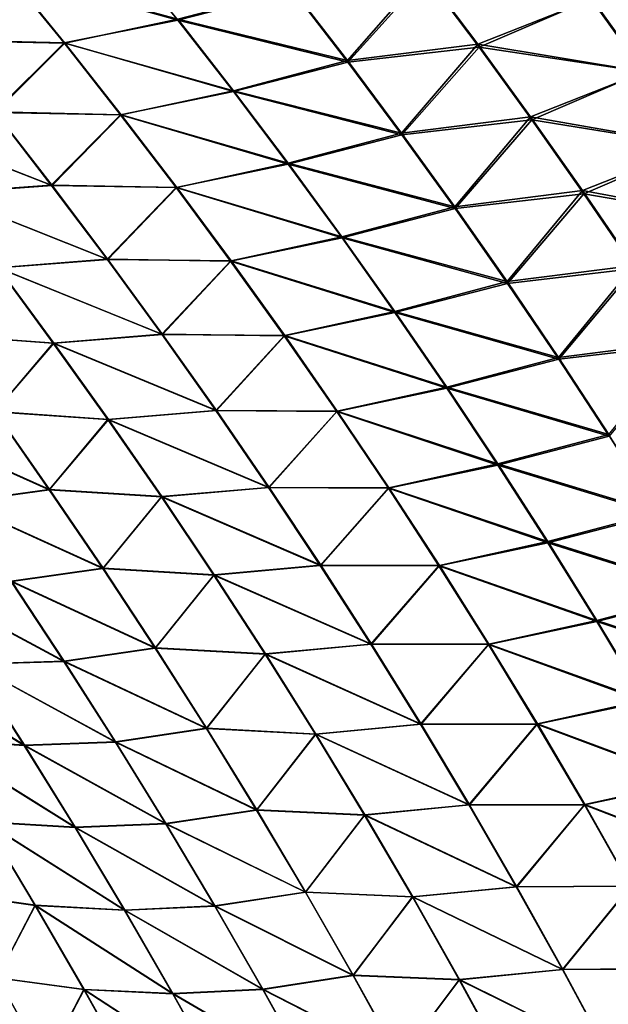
# Model space of a CAD drawing. Header units: metres. Extents: x -22 to 72, y -237 to 23.
# Tile 308 of 363: x 21.83 to 23.6, y 9.35 to 12.32. Entities that reach past the tile are written whole.
import ezdxf

# ---------------------------------------------------------------- set-up
doc = ezdxf.new("R2010")
doc.units = ezdxf.units.M
doc.layers.add('solid_509588_MEDIA_SW0001', color=7, linetype='CONTINUOUS')

msp = doc.modelspace()

# ---------------------------------------------------------------- linework, layer by layer
at = {"layer": 'solid_509588_MEDIA_SW0001'}
for points in [[(22.132601, 12.52626, 66.899101), (22.302839, 12.313814, 66.760681), (21.788214, 12.457834, 66.629303)], [(22.6497, 12.402646, 67.013603), (22.302839, 12.313814, 66.760681), (22.132601, 12.52626, 66.899101)], [(23.933212, 12.481082, 67.477684), (24.087782, 12.259683, 67.319481), (23.54833, 12.378124, 67.298492)], [(23.936104, 12.481281, 101.522263), (23.550991, 12.378254, 101.701576), (23.70867, 12.158303, 101.854309)], [(21.788214, 12.457834, 66.629303), (21.960674, 12.244856, 66.496651), (21.576754, 12.254269, 66.256203)], [(21.579355, 12.252709, 102.745514), (21.96282, 12.244162, 102.50441), (21.790468, 12.456736, 102.372017)], [(22.302839, 12.313814, 66.760681), (21.960674, 12.244856, 66.496651), (21.788214, 12.457834, 66.629303)], [(21.790468, 12.456736, 102.372017), (21.96282, 12.244162, 102.50441), (22.302588, 12.316408, 102.238144)], [(22.648291, 12.407023, 101.983818), (22.813925, 12.191664, 102.126831), (23.044786, 12.456381, 101.783287)], [(23.049166, 12.447623, 67.210884), (22.815245, 12.186958, 66.870445), (22.6497, 12.402646, 67.013603)], [(22.813925, 12.191664, 102.126831), (23.206665, 12.240953, 101.931076), (23.044786, 12.456381, 101.783287)], [(23.049166, 12.447623, 67.210884), (23.210815, 12.231907, 67.063042), (22.815245, 12.186958, 66.870445)], [(23.044786, 12.456381, 101.783287), (23.206665, 12.240953, 101.931076), (23.550991, 12.378254, 101.701576)], [(23.54833, 12.378124, 67.298492), (23.210815, 12.231907, 67.063042), (23.049166, 12.447623, 67.210884)], [(22.302588, 12.316408, 102.238144), (22.813925, 12.191664, 102.126831), (22.648291, 12.407023, 101.983818)], [(22.6497, 12.402646, 67.013603), (22.815245, 12.186958, 66.870445), (22.302839, 12.313814, 66.760681)], [(23.206665, 12.240953, 101.931076), (23.70867, 12.158303, 101.854309), (23.550991, 12.378254, 101.701576)], [(23.54833, 12.378124, 67.298492), (23.706028, 12.157868, 67.145546), (23.210815, 12.231907, 67.063042)], [(24.087782, 12.259683, 67.319481), (23.706028, 12.157868, 67.145546), (23.54833, 12.378124, 67.298492)], [(22.302839, 12.313814, 66.760681), (22.47051, 12.098145, 66.62339), (21.960674, 12.244856, 66.496651)], [(21.96282, 12.244162, 102.50441), (22.47028, 12.101072, 102.375259), (22.302588, 12.316408, 102.238144)], [(22.302588, 12.316408, 102.238144), (22.47028, 12.101072, 102.375259), (22.813925, 12.191664, 102.126831)], [(22.815245, 12.186958, 66.870445), (22.47051, 12.098145, 66.62339), (22.302839, 12.313814, 66.760681)], [(21.960674, 12.244856, 66.496651), (21.750561, 12.036833, 66.129074), (21.576754, 12.254269, 66.256203)], [(21.579355, 12.252709, 102.745514), (21.753025, 12.035642, 102.872414), (21.96282, 12.244162, 102.50441)], [(21.960674, 12.244856, 66.496651), (22.130507, 12.028775, 66.365051), (21.750561, 12.036833, 66.129074)], [(21.753025, 12.035642, 102.872414), (22.132559, 12.028432, 102.635788), (21.96282, 12.244162, 102.50441)], [(22.47051, 12.098145, 66.62339), (22.130507, 12.028775, 66.365051), (21.960674, 12.244856, 66.496651)], [(21.96282, 12.244162, 102.50441), (22.132559, 12.028432, 102.635788), (22.47028, 12.101072, 102.375259)], [(22.813925, 12.191664, 102.126831), (22.976971, 11.972931, 102.268555), (23.206665, 12.240953, 101.931076)], [(23.210815, 12.231907, 67.063042), (22.978205, 11.967953, 66.728607), (22.815245, 12.186958, 66.870445)], [(22.976971, 11.972931, 102.268555), (23.366018, 12.022085, 102.077484), (23.206665, 12.240953, 101.931076)], [(23.210815, 12.231907, 67.063042), (23.369955, 12.012807, 66.916634), (22.978205, 11.967953, 66.728607)], [(23.206665, 12.240953, 101.931076), (23.366018, 12.022085, 102.077484), (23.70867, 12.158303, 101.854309)], [(23.706028, 12.157868, 67.145546), (23.369955, 12.012807, 66.916634), (23.210815, 12.231907, 67.063042)], [(22.47028, 12.101072, 102.375259), (22.976971, 11.972931, 102.268555), (22.813925, 12.191664, 102.126831)], [(22.815245, 12.186958, 66.870445), (22.978205, 11.967953, 66.728607), (22.47051, 12.098145, 66.62339)], [(23.366018, 12.022085, 102.077484), (23.863792, 11.934823, 102.005447), (23.70867, 12.158303, 101.854309)], [(23.706028, 12.157868, 67.145546), (23.861191, 11.934127, 66.99424), (23.369955, 12.012807, 66.916634)], [(22.47051, 12.098145, 66.62339), (22.635532, 11.879281, 66.487343), (22.130507, 12.028775, 66.365051)], [(22.132559, 12.028432, 102.635788), (22.635324, 11.882487, 102.511162), (22.47028, 12.101072, 102.375259)], [(22.47028, 12.101072, 102.375259), (22.635324, 11.882487, 102.511162), (22.976971, 11.972931, 102.268555)], [(22.978205, 11.967953, 66.728607), (22.635532, 11.879281, 66.487343), (22.47051, 12.098145, 66.62339)], [(21.750561, 12.036833, 66.129074), (21.921585, 11.8164, 66.003006), (21.416481, 12.013475, 65.851173)], [(21.418238, 12.012916, 103.150108), (21.923927, 11.815528, 102.998268), (21.753025, 12.035642, 102.872414)], [(22.130507, 12.028775, 66.365051), (21.921585, 11.8164, 66.003006), (21.750561, 12.036833, 66.129074)], [(21.753025, 12.035642, 102.872414), (21.923927, 11.815528, 102.998268), (22.132559, 12.028432, 102.635788)], [(22.130507, 12.028775, 66.365051), (22.297628, 11.809619, 66.234612), (21.921585, 11.8164, 66.003006)], [(21.923927, 11.815528, 102.998268), (22.299597, 11.809579, 102.766029), (22.132559, 12.028432, 102.635788)], [(22.635532, 11.879281, 66.487343), (22.297628, 11.809619, 66.234612), (22.130507, 12.028775, 66.365051)], [(22.132559, 12.028432, 102.635788), (22.299597, 11.809579, 102.766029), (22.635324, 11.882487, 102.511162)], [(21.921585, 11.8164, 66.003006), (21.589918, 11.791769, 65.730293), (21.416481, 12.013475, 65.851173)], [(21.418238, 12.012916, 103.150108), (21.591566, 11.791521, 103.27079), (21.923927, 11.815528, 102.998268)], [(22.976971, 11.972931, 102.268555), (23.137337, 11.750866, 102.408875), (23.366018, 12.022085, 102.077484)], [(23.369955, 12.012807, 66.916634), (23.138494, 11.745664, 66.588219), (22.978205, 11.967953, 66.728607)], [(23.137337, 11.750866, 102.408875), (23.52276, 11.799815, 102.222382), (23.366018, 12.022085, 102.077484)], [(23.369955, 12.012807, 66.916634), (23.526499, 11.790357, 66.771774), (23.138494, 11.745664, 66.588219)], [(23.366018, 12.022085, 102.077484), (23.52276, 11.799815, 102.222382), (23.863792, 11.934823, 102.005447)], [(23.861191, 11.934127, 66.99424), (23.526499, 11.790357, 66.771774), (23.369955, 12.012807, 66.916634)], [(22.635324, 11.882487, 102.511162), (23.137337, 11.750866, 102.408875), (22.976971, 11.972931, 102.268555)], [(22.978205, 11.967953, 66.728607), (23.138494, 11.745664, 66.588219), (22.635532, 11.879281, 66.487343)], [(23.52276, 11.799815, 102.222382), (24.016273, 11.70785, 102.154861), (23.863792, 11.934823, 102.005447)], [(23.861191, 11.934127, 66.99424), (24.013741, 11.706935, 66.844688), (23.526499, 11.790357, 66.771774)], [(22.635532, 11.879281, 66.487343), (22.797821, 11.657252, 66.352661), (22.297628, 11.809619, 66.234612)], [(22.299597, 11.809579, 102.766029), (22.79763, 11.660693, 102.645737), (22.635324, 11.882487, 102.511162)], [(22.635324, 11.882487, 102.511162), (22.79763, 11.660693, 102.645737), (23.137337, 11.750866, 102.408875)], [(23.138494, 11.745664, 66.588219), (22.797821, 11.657252, 66.352661), (22.635532, 11.879281, 66.487343)], [(21.921585, 11.8164, 66.003006), (22.089737, 11.593, 65.87812), (21.589918, 11.791769, 65.730293)], [(21.591566, 11.791521, 103.27079), (22.091967, 11.592406, 103.122963), (21.923927, 11.815528, 102.998268)], [(22.297628, 11.809619, 66.234612), (22.089737, 11.593, 65.87812), (21.921585, 11.8164, 66.003006)], [(21.923927, 11.815528, 102.998268), (22.091967, 11.592406, 103.122963), (22.299597, 11.809579, 102.766029)], [(22.089737, 11.593, 65.87812), (21.76042, 11.567214, 65.610512), (21.589918, 11.791769, 65.730293)], [(21.591566, 11.791521, 103.27079), (21.761969, 11.567235, 103.390404), (22.091967, 11.592406, 103.122963)], [(22.297628, 11.809619, 66.234612), (22.461954, 11.58742, 66.105446), (22.089737, 11.593, 65.87812)], [(22.091967, 11.592406, 103.122963), (22.463837, 11.587641, 102.89502), (22.299597, 11.809579, 102.766029)], [(22.797821, 11.657252, 66.352661), (22.461954, 11.58742, 66.105446), (22.297628, 11.809619, 66.234612)], [(22.299597, 11.809579, 102.766029), (22.463837, 11.587641, 102.89502), (22.79763, 11.660693, 102.645737)], [(23.137337, 11.750866, 102.408875), (23.29493, 11.525504, 102.547661), (23.52276, 11.799815, 102.222382)], [(23.526499, 11.790357, 66.771774), (23.296032, 11.520122, 66.449387), (23.138494, 11.745664, 66.588219)], [(23.29493, 11.525504, 102.547661), (23.676802, 11.574179, 102.365646), (23.52276, 11.799815, 102.222382)], [(23.526499, 11.790357, 66.771774), (23.680368, 11.564587, 66.628571), (23.296032, 11.520122, 66.449387)], [(23.52276, 11.799815, 102.222382), (23.676802, 11.574179, 102.365646), (24.016273, 11.70785, 102.154861)], [(24.013741, 11.706935, 66.844688), (23.680368, 11.564587, 66.628571), (23.526499, 11.790357, 66.771774)], [(22.79763, 11.660693, 102.645737), (23.29493, 11.525504, 102.547661), (23.137337, 11.750866, 102.408875)], [(23.138494, 11.745664, 66.588219), (23.296032, 11.520122, 66.449387), (22.797821, 11.657252, 66.352661)], [(22.797821, 11.657252, 66.352661), (22.957294, 11.432088, 66.219437), (22.461954, 11.58742, 66.105446)], [(22.463837, 11.587641, 102.89502), (22.957106, 11.435722, 102.778877), (22.79763, 11.660693, 102.645737)], [(22.79763, 11.660693, 102.645737), (22.957106, 11.435722, 102.778877), (23.29493, 11.525504, 102.547661)], [(23.296032, 11.520122, 66.449387), (22.957294, 11.432088, 66.219437), (22.797821, 11.657252, 66.352661)], [(22.089737, 11.593, 65.87812), (22.254934, 11.366659, 65.754509), (21.76042, 11.567214, 65.610512)], [(21.761969, 11.567235, 103.390404), (22.257046, 11.366306, 103.246399), (22.091967, 11.592406, 103.122963)], [(22.461954, 11.58742, 66.105446), (22.254934, 11.366659, 65.754509), (22.089737, 11.593, 65.87812)], [(22.091967, 11.592406, 103.122963), (22.257046, 11.366306, 103.246399), (22.463837, 11.587641, 102.89502)], [(22.461954, 11.58742, 66.105446), (22.6234, 11.362201, 65.977654), (22.254934, 11.366659, 65.754509)], [(22.257046, 11.366306, 103.246399), (22.625189, 11.362646, 103.022667), (22.463837, 11.587641, 102.89502)], [(22.957294, 11.432088, 66.219437), (22.6234, 11.362201, 65.977654), (22.461954, 11.58742, 66.105446)], [(22.463837, 11.587641, 102.89502), (22.625189, 11.362646, 103.022667), (22.957106, 11.435722, 102.778877)], [(21.76042, 11.567214, 65.610512), (21.927902, 11.339833, 65.49192), (21.583445, 11.364861, 65.234589)], [(21.584492, 11.365358, 103.766228), (21.929352, 11.340087, 103.508827), (21.761969, 11.567235, 103.390404)], [(22.254934, 11.366659, 65.754509), (21.927902, 11.339833, 65.49192), (21.76042, 11.567214, 65.610512)], [(21.761969, 11.567235, 103.390404), (21.929352, 11.340087, 103.508827), (22.257046, 11.366306, 103.246399)], [(23.29493, 11.525504, 102.547661), (23.449682, 11.296858, 102.68483), (23.676802, 11.574179, 102.365646)], [(23.680368, 11.564587, 66.628571), (23.450747, 11.291341, 66.31221), (23.296032, 11.520122, 66.449387)], [(23.449682, 11.296858, 102.68483), (23.828075, 11.345186, 102.507195), (23.676802, 11.574179, 102.365646)], [(23.680368, 11.564587, 66.628571), (23.831495, 11.335512, 66.487122), (23.450747, 11.291341, 66.31221)], [(22.957106, 11.435722, 102.778877), (23.449682, 11.296858, 102.68483), (23.29493, 11.525504, 102.547661)], [(23.296032, 11.520122, 66.449387), (23.450747, 11.291341, 66.31221), (22.957294, 11.432088, 66.219437)], [(22.957294, 11.432088, 66.219437), (23.113882, 11.2038, 66.087769), (22.6234, 11.362201, 65.977654)], [(22.625189, 11.362646, 103.022667), (23.113686, 11.207583, 102.910492), (22.957106, 11.435722, 102.778877)], [(22.957106, 11.435722, 102.778877), (23.113686, 11.207583, 102.910492), (23.449682, 11.296858, 102.68483)], [(23.450747, 11.291341, 66.31221), (23.113882, 11.2038, 66.087769), (22.957294, 11.432088, 66.219437)], [(21.927902, 11.339833, 65.49192), (21.751162, 11.132852, 65.12149), (21.583445, 11.364861, 65.234589)], [(21.584492, 11.365358, 103.766228), (21.752123, 11.133542, 103.879181), (21.929352, 11.340087, 103.508827)], [(21.927902, 11.339833, 65.49192), (22.092299, 11.109636, 65.374626), (21.751162, 11.132852, 65.12149)], [(21.752123, 11.133542, 103.879181), (22.093651, 11.110082, 103.625984), (21.929352, 11.340087, 103.508827)], [(22.254934, 11.366659, 65.754509), (22.417107, 11.137389, 65.632271), (21.927902, 11.339833, 65.49192)], [(22.417107, 11.137389, 65.632271), (22.092299, 11.109636, 65.374626), (21.927902, 11.339833, 65.49192)], [(21.929352, 11.340087, 103.508827), (22.419098, 11.137236, 103.368484), (22.257046, 11.366306, 103.246399)], [(21.929352, 11.340087, 103.508827), (22.093651, 11.110082, 103.625984), (22.419098, 11.137236, 103.368484)], [(22.6234, 11.362201, 65.977654), (22.417107, 11.137389, 65.632271), (22.254934, 11.366659, 65.754509)], [(22.257046, 11.366306, 103.246399), (22.419098, 11.137236, 103.368484), (22.625189, 11.362646, 103.022667)], [(22.6234, 11.362201, 65.977654), (22.781904, 11.133974, 65.851326), (22.417107, 11.137389, 65.632271)], [(22.419098, 11.137236, 103.368484), (22.78359, 11.1346, 103.148865), (22.625189, 11.362646, 103.022667)], [(23.113882, 11.2038, 66.087769), (22.781904, 11.133974, 65.851326), (22.6234, 11.362201, 65.977654)], [(22.625189, 11.362646, 103.022667), (22.78359, 11.1346, 103.148865), (23.113686, 11.207583, 102.910492)], [(23.449682, 11.296858, 102.68483), (23.601526, 11.064933, 102.820274), (23.828075, 11.345186, 102.507195)], [(23.831495, 11.335512, 66.487122), (23.602568, 11.059335, 66.176781), (23.450747, 11.291341, 66.31221)], [(23.113686, 11.207583, 102.910492), (23.601526, 11.064933, 102.820274), (23.449682, 11.296858, 102.68483)], [(23.450747, 11.291341, 66.31221), (23.602568, 11.059335, 66.176781), (23.113882, 11.2038, 66.087769)], [(23.113882, 11.2038, 66.087769), (23.267523, 10.972401, 65.957756), (22.781904, 11.133974, 65.851326)], [(22.78359, 11.1346, 103.148865), (23.267305, 10.976279, 103.040474), (23.113686, 11.207583, 102.910492)], [(23.113686, 11.207583, 102.910492), (23.267305, 10.976279, 103.040474), (23.601526, 11.064933, 102.820274)], [(23.602568, 11.059335, 66.176781), (23.267523, 10.972401, 65.957756), (23.113882, 11.2038, 66.087769)], [(21.751162, 11.132852, 65.12149), (21.915661, 10.898126, 65.009689), (21.473783, 11.095459, 64.81987)], [(21.474394, 11.096368, 104.180893), (21.91654, 10.898963, 103.990852), (21.752123, 11.133542, 103.879181)], [(22.092299, 11.109636, 65.374626), (21.915661, 10.898126, 65.009689), (21.751162, 11.132852, 65.12149)], [(21.752123, 11.133542, 103.879181), (21.91654, 10.898963, 103.990852), (22.093651, 11.110082, 103.625984)], [(22.417107, 11.137389, 65.632271), (22.576195, 10.905197, 65.511505), (22.092299, 11.109636, 65.374626)], [(22.093651, 11.110082, 103.625984), (22.578064, 10.905193, 103.489128), (22.419098, 11.137236, 103.368484)], [(22.781904, 11.133974, 65.851326), (22.576195, 10.905197, 65.511505), (22.417107, 11.137389, 65.632271)], [(22.419098, 11.137236, 103.368484), (22.578064, 10.905193, 103.489128), (22.78359, 11.1346, 103.148865)], [(22.781904, 11.133974, 65.851326), (22.937401, 10.902749, 65.726563), (22.576195, 10.905197, 65.511505)], [(22.578064, 10.905193, 103.489128), (22.938982, 10.903504, 103.273529), (22.78359, 11.1346, 103.148865)], [(23.267523, 10.972401, 65.957756), (22.937401, 10.902749, 65.726563), (22.781904, 11.133974, 65.851326)], [(22.78359, 11.1346, 103.148865), (22.938982, 10.903504, 103.273529), (23.267305, 10.976279, 103.040474)], [(22.092299, 11.109636, 65.374626), (22.253551, 10.876631, 65.258705), (21.915661, 10.898126, 65.009689)], [(21.91654, 10.898963, 103.990852), (22.254807, 10.877218, 103.741776), (22.093651, 11.110082, 103.625984)], [(22.576195, 10.905197, 65.511505), (22.253551, 10.876631, 65.258705), (22.092299, 11.109636, 65.374626)], [(22.093651, 11.110082, 103.625984), (22.254807, 10.877218, 103.741776), (22.578064, 10.905193, 103.489128)], [(21.915661, 10.898126, 65.009689), (21.639111, 10.859639, 64.713402), (21.473783, 11.095459, 64.81987)], [(21.474394, 11.096368, 104.180893), (21.639656, 10.86068, 104.287224), (21.91654, 10.898963, 103.990852)], [(23.267305, 10.976279, 103.040474), (23.750399, 10.829737, 102.953918), (23.601526, 11.064933, 102.820274)], [(23.602568, 11.059335, 66.176781), (23.751429, 10.824117, 66.043198), (23.267523, 10.972401, 65.957756)], [(23.267523, 10.972401, 65.957756), (23.418144, 10.737901, 65.829491), (22.937401, 10.902749, 65.726563)], [(22.938982, 10.903504, 103.273529), (23.4179, 10.741817, 103.168747), (23.267305, 10.976279, 103.040474)], [(23.267305, 10.976279, 103.040474), (23.4179, 10.741817, 103.168747), (23.750399, 10.829737, 102.953918)], [(23.751429, 10.824117, 66.043198), (23.418144, 10.737901, 65.829491), (23.267523, 10.972401, 65.957756)], [(21.915661, 10.898126, 65.009689), (22.076878, 10.660689, 64.899277), (21.639111, 10.859639, 64.713402)], [(21.639656, 10.86068, 104.287224), (22.077682, 10.661616, 104.101166), (21.91654, 10.898963, 103.990852)], [(22.253551, 10.876631, 65.258705), (22.076878, 10.660689, 64.899277), (21.915661, 10.898126, 65.009689)], [(21.91654, 10.898963, 103.990852), (22.077682, 10.661616, 104.101166), (22.254807, 10.877218, 103.741776)], [(22.576195, 10.905197, 65.511505), (22.732132, 10.670094, 65.392296), (22.253551, 10.876631, 65.258705)], [(22.254807, 10.877218, 103.741776), (22.733883, 10.670184, 103.608231), (22.578064, 10.905193, 103.489128)], [(22.937401, 10.902749, 65.726563), (22.732132, 10.670094, 65.392296), (22.576195, 10.905197, 65.511505)], [(22.578064, 10.905193, 103.489128), (22.733883, 10.670184, 103.608231), (22.938982, 10.903504, 103.273529)], [(22.937401, 10.902749, 65.726563), (23.089825, 10.668537, 65.603447), (22.732132, 10.670094, 65.392296)], [(22.733883, 10.670184, 103.608231), (23.091297, 10.669366, 103.396568), (22.938982, 10.903504, 103.273529)], [(23.418144, 10.737901, 65.829491), (23.089825, 10.668537, 65.603447), (22.937401, 10.902749, 65.726563)], [(22.938982, 10.903504, 103.273529), (23.091297, 10.669366, 103.396568), (23.4179, 10.741817, 103.168747)], [(22.253551, 10.876631, 65.258705), (22.411594, 10.640822, 65.144257), (22.076878, 10.660689, 64.899277)], [(22.077682, 10.661616, 104.101166), (22.412758, 10.641497, 103.856125), (22.254807, 10.877218, 103.741776)], [(22.732132, 10.670094, 65.392296), (22.411594, 10.640822, 65.144257), (22.253551, 10.876631, 65.258705)], [(22.254807, 10.877218, 103.741776), (22.412758, 10.641497, 103.856125), (22.733883, 10.670184, 103.608231)], [(22.076878, 10.660689, 64.899277), (21.801119, 10.621248, 64.608253), (21.639111, 10.859639, 64.713402)], [(21.639656, 10.86068, 104.287224), (21.801609, 10.622366, 104.392265), (22.077682, 10.661616, 104.101166)], [(23.4179, 10.741817, 103.168747), (23.896221, 10.591297, 103.08564), (23.750399, 10.829737, 102.953918)], [(23.751429, 10.824117, 66.043198), (23.897257, 10.585718, 65.91156), (23.418144, 10.737901, 65.829491)], [(23.418144, 10.737901, 65.829491), (23.565678, 10.500335, 65.703072), (23.089825, 10.668537, 65.603447)], [(23.091297, 10.669366, 103.396568), (23.565397, 10.504229, 103.295197), (23.4179, 10.741817, 103.168747)], [(23.4179, 10.741817, 103.168747), (23.565397, 10.504229, 103.295197), (23.896221, 10.591297, 103.08564)], [(23.897257, 10.585718, 65.91156), (23.565678, 10.500335, 65.703072), (23.418144, 10.737901, 65.829491)], [(22.076878, 10.660689, 64.899277), (22.234747, 10.420563, 64.790337), (21.801119, 10.621248, 64.608253)], [(21.801609, 10.622366, 104.392265), (22.235487, 10.421523, 104.210014), (22.077682, 10.661616, 104.101166)], [(22.411594, 10.640822, 65.144257), (22.234747, 10.420563, 64.790337), (22.076878, 10.660689, 64.899277)], [(22.077682, 10.661616, 104.101166), (22.235487, 10.421523, 104.210014), (22.412758, 10.641497, 103.856125)], [(22.732132, 10.670094, 65.392296), (22.88485, 10.432104, 65.27475), (22.411594, 10.640822, 65.144257)], [(22.412758, 10.641497, 103.856125), (22.886482, 10.432233, 103.725708), (22.733883, 10.670184, 103.608231)], [(23.089825, 10.668537, 65.603447), (22.88485, 10.432104, 65.27475), (22.732132, 10.670094, 65.392296)], [(22.733883, 10.670184, 103.608231), (22.886482, 10.432233, 103.725708), (23.091297, 10.669366, 103.396568)], [(23.089825, 10.668537, 65.603447), (23.239105, 10.431372, 65.482094), (22.88485, 10.432104, 65.27475)], [(22.886482, 10.432233, 103.725708), (23.240467, 10.432218, 103.517883), (23.091297, 10.669366, 103.396568)], [(23.565678, 10.500335, 65.703072), (23.239105, 10.431372, 65.482094), (23.089825, 10.668537, 65.603447)], [(23.091297, 10.669366, 103.396568), (23.240467, 10.432218, 103.517883), (23.565397, 10.504229, 103.295197)], [(22.411594, 10.640822, 65.144257), (22.56636, 10.402239, 65.03138), (22.234747, 10.420563, 64.790337)], [(22.235487, 10.421523, 104.210014), (22.567438, 10.402942, 103.968925), (22.412758, 10.641497, 103.856125)], [(22.88485, 10.432104, 65.27475), (22.56636, 10.402239, 65.03138), (22.411594, 10.640822, 65.144257)], [(22.412758, 10.641497, 103.856125), (22.567438, 10.402942, 103.968925), (22.886482, 10.432233, 103.725708)], [(21.801119, 10.621248, 64.608253), (21.959743, 10.380309, 64.504501), (21.524141, 10.614103, 64.314636)], [(21.959743, 10.380309, 64.504501), (21.684031, 10.371688, 64.215599), (21.524141, 10.614103, 64.314636)], [(21.524719, 10.61483, 104.686226), (21.960188, 10.381448, 104.495926), (21.801609, 10.622366, 104.392265)], [(21.524719, 10.61483, 104.686226), (21.684565, 10.372437, 104.785149), (21.960188, 10.381448, 104.495926)], [(22.234747, 10.420563, 64.790337), (21.959743, 10.380309, 64.504501), (21.801119, 10.621248, 64.608253)], [(21.801609, 10.622366, 104.392265), (21.960188, 10.381448, 104.495926), (22.235487, 10.421523, 104.210014)], [(23.565397, 10.504229, 103.295197), (24.038918, 10.34966, 103.21534), (23.896221, 10.591297, 103.08564)], [(23.897257, 10.585718, 65.91156), (24.039968, 10.344181, 65.781975), (23.565678, 10.500335, 65.703072)], [(23.565678, 10.500335, 65.703072), (23.710043, 10.259743, 65.578613), (23.239105, 10.431372, 65.482094)], [(23.240467, 10.432218, 103.517883), (23.709717, 10.263556, 103.419724), (23.565397, 10.504229, 103.295197)], [(23.565397, 10.504229, 103.295197), (23.709717, 10.263556, 103.419724), (24.038918, 10.34966, 103.21534)], [(24.039968, 10.344181, 65.781975), (23.710043, 10.259743, 65.578613), (23.565678, 10.500335, 65.703072)], [(22.234747, 10.420563, 64.790337), (22.389194, 10.177781, 64.682983), (21.959743, 10.380309, 64.504501)], [(21.960188, 10.381448, 104.495926), (22.389874, 10.17872, 104.317299), (22.235487, 10.421523, 104.210014)], [(22.56636, 10.402239, 65.03138), (22.389194, 10.177781, 64.682983), (22.234747, 10.420563, 64.790337)], [(22.235487, 10.421523, 104.210014), (22.389874, 10.17872, 104.317299), (22.567438, 10.402942, 103.968925)], [(22.88485, 10.432104, 65.27475), (23.034273, 10.191269, 65.158966), (22.56636, 10.402239, 65.03138)], [(22.567438, 10.402942, 103.968925), (23.035786, 10.191381, 103.841446), (22.886482, 10.432233, 103.725708)], [(23.239105, 10.431372, 65.482094), (23.034273, 10.191269, 65.158966), (22.88485, 10.432104, 65.27475)], [(22.886482, 10.432233, 103.725708), (23.035786, 10.191381, 103.841446), (23.240467, 10.432218, 103.517883)], [(23.239105, 10.431372, 65.482094), (23.385164, 10.191292, 65.362595), (23.034273, 10.191269, 65.158966)], [(23.035786, 10.191381, 103.841446), (23.38641, 10.192099, 103.637367), (23.240467, 10.432218, 103.517883)], [(23.710043, 10.259743, 65.578613), (23.385164, 10.191292, 65.362595), (23.239105, 10.431372, 65.482094)], [(23.240467, 10.432218, 103.517883), (23.38641, 10.192099, 103.637367), (23.709717, 10.263556, 103.419724)], [(21.840424, 10.126884, 64.117989), (21.56813, 10.14502, 63.828655), (21.410093, 10.391828, 63.922012)], [(21.684031, 10.371688, 64.215599), (21.840424, 10.126884, 64.117989), (21.410093, 10.391828, 63.922012)], [(21.410509, 10.39253, 105.078934), (21.840921, 10.127601, 104.88266), (21.684565, 10.372437, 104.785149)], [(21.410509, 10.39253, 105.078934), (21.568523, 10.145691, 105.172173), (21.840921, 10.127601, 104.88266)], [(22.56636, 10.402239, 65.03138), (22.717775, 10.160916, 64.920181), (22.389194, 10.177781, 64.682983)], [(22.389874, 10.17872, 104.317299), (22.718769, 10.161593, 104.080078), (22.567438, 10.402942, 103.968925)], [(23.034273, 10.191269, 65.158966), (22.717775, 10.160916, 64.920181), (22.56636, 10.402239, 65.03138)], [(22.567438, 10.402942, 103.968925), (22.718769, 10.161593, 104.080078), (23.035786, 10.191381, 103.841446)], [(21.959743, 10.380309, 64.504501), (22.11491, 10.136855, 64.40226), (21.684031, 10.371688, 64.215599)], [(22.11491, 10.136855, 64.40226), (21.840424, 10.126884, 64.117989), (21.684031, 10.371688, 64.215599)], [(21.684565, 10.372437, 104.785149), (22.115316, 10.137959, 104.598091), (21.960188, 10.381448, 104.495926)], [(21.684565, 10.372437, 104.785149), (21.840921, 10.127601, 104.88266), (22.115316, 10.137959, 104.598091)], [(22.389194, 10.177781, 64.682983), (22.11491, 10.136855, 64.40226), (21.959743, 10.380309, 64.504501)], [(21.960188, 10.381448, 104.495926), (22.115316, 10.137959, 104.598091), (22.389874, 10.17872, 104.317299)], [(23.710043, 10.259743, 65.578613), (23.851162, 10.016166, 65.456207), (23.385164, 10.191292, 65.362595)], [(23.38641, 10.192099, 103.637367), (23.85078, 10.019842, 103.542213), (23.709717, 10.263556, 103.419724)], [(23.034273, 10.191269, 65.158966), (23.180323, 9.947627, 65.045044), (22.717775, 10.160916, 64.920181)], [(22.718769, 10.161593, 104.080078), (23.181711, 9.947667, 103.955338), (23.035786, 10.191381, 103.841446)], [(23.385164, 10.191292, 65.362595), (23.180323, 9.947627, 65.045044), (23.034273, 10.191269, 65.158966)], [(23.035786, 10.191381, 103.841446), (23.181711, 9.947667, 103.955338), (23.38641, 10.192099, 103.637367)], [(23.385164, 10.191292, 65.362595), (23.527925, 9.948338, 65.245049), (23.180323, 9.947627, 65.045044)], [(23.181711, 9.947667, 103.955338), (23.529049, 9.949053, 103.754921), (23.38641, 10.192099, 103.637367)], [(23.851162, 10.016166, 65.456207), (23.527925, 9.948338, 65.245049), (23.385164, 10.191292, 65.362595)], [(23.38641, 10.192099, 103.637367), (23.529049, 9.949053, 103.754921), (23.85078, 10.019842, 103.542213)], [(22.389194, 10.177781, 64.682983), (22.540146, 9.932381, 64.577316), (22.11491, 10.136855, 64.40226)], [(22.115316, 10.137959, 104.598091), (22.540766, 9.933241, 104.42292), (22.389874, 10.17872, 104.317299)], [(22.717775, 10.160916, 64.920181), (22.540146, 9.932381, 64.577316), (22.389194, 10.177781, 64.682983)], [(22.389874, 10.17872, 104.317299), (22.540766, 9.933241, 104.42292), (22.718769, 10.161593, 104.080078)], [(22.717775, 10.160916, 64.920181), (22.865765, 9.916892, 64.810753), (22.540146, 9.932381, 64.577316)], [(22.540766, 9.933241, 104.42292), (22.866673, 9.917489, 104.189476), (22.718769, 10.161593, 104.080078)], [(23.180323, 9.947627, 65.045044), (22.865765, 9.916892, 64.810753), (22.717775, 10.160916, 64.920181)], [(22.718769, 10.161593, 104.080078), (22.866673, 9.917489, 104.189476), (23.181711, 9.947667, 103.955338)], [(21.993244, 9.879722, 64.021896), (21.722553, 9.895969, 63.73674), (21.56813, 10.14502, 63.828655)], [(21.840424, 10.126884, 64.117989), (21.993244, 9.879722, 64.021896), (21.56813, 10.14502, 63.828655)], [(21.568523, 10.145691, 105.172173), (21.993713, 9.880354, 104.978676), (21.840921, 10.127601, 104.88266)], [(21.568523, 10.145691, 105.172173), (21.722929, 9.896556, 105.263985), (21.993713, 9.880354, 104.978676)], [(22.11491, 10.136855, 64.40226), (22.266548, 9.890919, 64.301613), (21.840424, 10.126884, 64.117989)], [(22.266548, 9.890919, 64.301613), (21.993244, 9.879722, 64.021896), (21.840424, 10.126884, 64.117989)], [(21.840921, 10.127601, 104.88266), (22.266918, 9.891935, 104.698685), (22.115316, 10.137959, 104.598091)], [(21.840921, 10.127601, 104.88266), (21.993713, 9.880354, 104.978676), (22.266918, 9.891935, 104.698685)], [(22.540146, 9.932381, 64.577316), (22.266548, 9.890919, 64.301613), (22.11491, 10.136855, 64.40226)], [(22.115316, 10.137959, 104.598091), (22.266918, 9.891935, 104.698685), (22.540766, 9.933241, 104.42292)], [(23.851162, 10.016166, 65.456207), (23.988958, 9.769644, 65.33596), (23.527925, 9.948338, 65.245049)], [(23.529049, 9.949053, 103.754921), (23.988512, 9.77314, 103.662567), (23.85078, 10.019842, 103.542213)], [(23.180323, 9.947627, 65.045044), (23.322926, 9.701214, 64.933083), (22.865765, 9.916892, 64.810753)], [(22.866673, 9.917489, 104.189476), (23.324188, 9.701139, 104.067291), (23.181711, 9.947667, 103.955338)], [(23.527925, 9.948338, 65.245049), (23.322926, 9.701214, 64.933083), (23.180323, 9.947627, 65.045044)], [(23.181711, 9.947667, 103.955338), (23.324188, 9.701139, 104.067291), (23.529049, 9.949053, 103.754921)], [(23.527925, 9.948338, 65.245049), (23.667318, 9.702545, 65.129562), (23.322926, 9.701214, 64.933083)], [(23.324188, 9.701139, 104.067291), (23.668312, 9.703129, 103.87043), (23.529049, 9.949053, 103.754921)], [(23.988958, 9.769644, 65.33596), (23.667318, 9.702545, 65.129562), (23.527925, 9.948338, 65.245049)], [(23.529049, 9.949053, 103.754921), (23.668312, 9.703129, 103.87043), (23.988512, 9.77314, 103.662567)], [(22.540146, 9.932381, 64.577316), (22.687529, 9.684393, 64.473427), (22.266548, 9.890919, 64.301613)], [(22.266918, 9.891935, 104.698685), (22.688089, 9.68513, 104.526787), (22.540766, 9.933241, 104.42292)], [(22.865765, 9.916892, 64.810753), (22.687529, 9.684393, 64.473427), (22.540146, 9.932381, 64.577316)], [(22.540766, 9.933241, 104.42292), (22.688089, 9.68513, 104.526787), (22.866673, 9.917489, 104.189476)], [(22.865765, 9.916892, 64.810753), (23.010254, 9.6702, 64.703186), (22.687529, 9.684393, 64.473427)], [(22.688089, 9.68513, 104.526787), (23.011074, 9.670673, 104.297028), (22.866673, 9.917489, 104.189476)], [(23.322926, 9.701214, 64.933083), (23.010254, 9.6702, 64.703186), (22.865765, 9.916892, 64.810753)], [(22.866673, 9.917489, 104.189476), (23.011074, 9.670673, 104.297028), (23.324188, 9.701139, 104.067291)], [(21.722553, 9.895969, 63.73674), (21.873297, 9.644696, 63.646351), (21.610041, 9.682148, 63.358078)], [(21.610357, 9.682534, 105.642708), (21.873659, 9.645159, 105.354279), (21.722929, 9.896556, 105.263985)], [(22.142433, 9.630224, 63.92741), (21.873297, 9.644696, 63.646351), (21.722553, 9.895969, 63.73674)], [(21.993244, 9.879722, 64.021896), (22.142433, 9.630224, 63.92741), (21.722553, 9.895969, 63.73674)], [(21.722929, 9.896556, 105.263985), (22.142872, 9.630732, 105.07309), (21.993713, 9.880354, 104.978676)], [(21.722929, 9.896556, 105.263985), (21.873659, 9.645159, 105.354279), (22.142872, 9.630732, 105.07309)], [(22.266548, 9.890919, 64.301613), (22.414587, 9.642528, 64.202652), (21.993244, 9.879722, 64.021896)], [(21.993713, 9.880354, 104.978676), (22.414923, 9.643413, 104.797592), (22.266918, 9.891935, 104.698685)], [(22.687529, 9.684393, 64.473427), (22.414587, 9.642528, 64.202652), (22.266548, 9.890919, 64.301613)], [(22.266918, 9.891935, 104.698685), (22.414923, 9.643413, 104.797592), (22.688089, 9.68513, 104.526787)], [(22.414587, 9.642528, 64.202652), (22.142433, 9.630224, 63.92741), (21.993244, 9.879722, 64.021896)], [(21.993713, 9.880354, 104.978676), (22.142872, 9.630732, 105.07309), (22.414923, 9.643413, 104.797592)], [(21.873297, 9.644696, 63.646351), (21.758852, 9.426381, 63.273033), (21.610041, 9.682148, 63.358078)], [(21.610357, 9.682534, 105.642708), (21.759167, 9.426628, 105.727638), (21.873659, 9.645159, 105.354279)], [(22.687529, 9.684393, 64.473427), (22.831284, 9.433844, 64.371407), (22.414587, 9.642528, 64.202652)], [(22.414923, 9.643413, 104.797592), (22.831779, 9.434433, 104.628784), (22.688089, 9.68513, 104.526787)], [(23.010254, 9.6702, 64.703186), (22.831284, 9.433844, 64.371407), (22.687529, 9.684393, 64.473427)], [(22.688089, 9.68513, 104.526787), (22.831779, 9.434433, 104.628784), (23.011074, 9.670673, 104.297028)], [(23.322926, 9.701214, 64.933083), (23.462021, 9.45206, 64.823174), (23.010254, 9.6702, 64.703186)], [(23.011074, 9.670673, 104.297028), (23.463148, 9.45185, 104.177193), (23.324188, 9.701139, 104.067291)], [(23.667318, 9.702545, 65.129562), (23.462021, 9.45206, 64.823174), (23.322926, 9.701214, 64.933083)], [(23.324188, 9.701139, 104.067291), (23.463148, 9.45185, 104.177193), (23.668312, 9.703129, 103.87043)], [(23.667318, 9.702545, 65.129562), (23.803276, 9.453949, 65.016228), (23.462021, 9.45206, 64.823174)], [(23.463148, 9.45185, 104.177193), (23.804131, 9.454382, 103.983795), (23.668312, 9.703129, 103.87043)], [(23.010254, 9.6702, 64.703186), (23.151186, 9.420867, 64.59758), (22.831284, 9.433844, 64.371407)], [(22.831779, 9.434433, 104.628784), (23.151909, 9.421195, 104.402626), (23.011074, 9.670673, 104.297028)], [(23.462021, 9.45206, 64.823174), (23.151186, 9.420867, 64.59758), (23.010254, 9.6702, 64.703186)], [(23.011074, 9.670673, 104.297028), (23.151909, 9.421195, 104.402626), (23.463148, 9.45185, 104.177193)], [(21.873297, 9.644696, 63.646351), (22.020311, 9.391214, 63.557564), (21.758852, 9.426381, 63.273033)], [(21.759167, 9.426628, 105.727638), (22.020657, 9.391535, 105.442978), (21.873659, 9.645159, 105.354279)], [(22.287933, 9.37841, 63.834606), (22.020311, 9.391214, 63.557564), (21.873297, 9.644696, 63.646351)], [(22.142433, 9.630224, 63.92741), (22.287933, 9.37841, 63.834606), (21.873297, 9.644696, 63.646351)], [(21.873659, 9.645159, 105.354279), (22.288338, 9.378774, 105.165825), (22.142872, 9.630732, 105.07309)], [(21.873659, 9.645159, 105.354279), (22.020657, 9.391535, 105.442978), (22.288338, 9.378774, 105.165825)], [(22.414587, 9.642528, 64.202652), (22.558973, 9.391702, 64.105469), (22.142433, 9.630224, 63.92741)], [(22.558973, 9.391702, 64.105469), (22.287933, 9.37841, 63.834606), (22.142433, 9.630224, 63.92741)], [(22.142872, 9.630732, 105.07309), (22.559267, 9.392436, 104.894745), (22.414923, 9.643413, 104.797592)], [(22.142872, 9.630732, 105.07309), (22.288338, 9.378774, 105.165825), (22.559267, 9.392436, 104.894745)], [(22.831284, 9.433844, 64.371407), (22.558973, 9.391702, 64.105469), (22.414587, 9.642528, 64.202652)], [(22.414923, 9.643413, 104.797592), (22.559267, 9.392436, 104.894745), (22.831779, 9.434433, 104.628784)], [(23.462021, 9.45206, 64.823174), (23.597542, 9.200197, 64.715408), (23.151186, 9.420867, 64.59758)], [(23.151909, 9.421195, 104.402626), (23.598522, 9.199853, 104.284958), (23.463148, 9.45185, 104.177193)], [(23.803276, 9.453949, 65.016228), (23.597542, 9.200197, 64.715408), (23.462021, 9.45206, 64.823174)], [(23.463148, 9.45185, 104.177193), (23.598522, 9.199853, 104.284958), (23.804131, 9.454382, 103.983795)], [(23.803276, 9.453949, 65.016228), (23.935732, 9.202582, 64.905121), (23.597542, 9.200197, 64.715408)], [(23.598522, 9.199853, 104.284958), (23.936436, 9.202869, 104.094925), (23.804131, 9.454382, 103.983795)], [(21.758852, 9.426381, 63.273033), (21.903835, 9.168521, 63.18959), (21.650675, 9.224183, 62.901447)], [(21.650839, 9.224449, 106.099152), (21.904135, 9.168629, 105.810959), (21.759167, 9.426628, 105.727638)], [(22.020311, 9.391214, 63.557564), (21.903835, 9.168521, 63.18959), (21.758852, 9.426381, 63.273033)], [(21.759167, 9.426628, 105.727638), (21.904135, 9.168629, 105.810959), (22.020657, 9.391535, 105.442978)], [(22.831284, 9.433844, 64.371407), (22.971348, 9.180757, 64.271332), (22.558973, 9.391702, 64.105469)], [(22.559267, 9.392436, 104.894745), (22.971767, 9.181196, 104.728836), (22.831779, 9.434433, 104.628784)], [(23.151186, 9.420867, 64.59758), (22.971348, 9.180757, 64.271332), (22.831284, 9.433844, 64.371407)], [(22.831779, 9.434433, 104.628784), (22.971767, 9.181196, 104.728836), (23.151909, 9.421195, 104.402626)], [(23.151186, 9.420867, 64.59758), (23.288494, 9.168921, 64.494011), (22.971348, 9.180757, 64.271332)], [(22.971767, 9.181196, 104.728836), (23.28911, 9.169105, 104.50618), (23.151909, 9.421195, 104.402626)], [(23.597542, 9.200197, 64.715408), (23.288494, 9.168921, 64.494011), (23.151186, 9.420867, 64.59758)], [(23.151909, 9.421195, 104.402626), (23.28911, 9.169105, 104.50618), (23.598522, 9.199853, 104.284958)], [(22.020311, 9.391214, 63.557564), (22.163542, 9.135537, 63.470463), (21.903835, 9.168521, 63.18959)], [(21.904135, 9.168629, 105.810959), (22.16386, 9.135718, 105.529984), (22.020657, 9.391535, 105.442978)], [(22.429688, 9.124295, 63.743572), (22.163542, 9.135537, 63.470463), (22.020311, 9.391214, 63.557564)], [(22.287933, 9.37841, 63.834606), (22.429688, 9.124295, 63.743572), (22.020311, 9.391214, 63.557564)], [(22.020657, 9.391535, 105.442978), (22.430048, 9.124517, 105.25679), (22.288338, 9.378774, 105.165825)], [(22.020657, 9.391535, 105.442978), (22.16386, 9.135718, 105.529984), (22.430048, 9.124517, 105.25679)], [(22.558973, 9.391702, 64.105469), (22.699646, 9.138464, 64.010139), (22.287933, 9.37841, 63.834606)], [(22.288338, 9.378774, 105.165825), (22.699888, 9.139048, 104.990028), (22.559267, 9.392436, 104.894745)], [(22.971348, 9.180757, 64.271332), (22.699646, 9.138464, 64.010139), (22.558973, 9.391702, 64.105469)], [(22.559267, 9.392436, 104.894745), (22.699888, 9.139048, 104.990028), (22.971767, 9.181196, 104.728836)], [(22.699646, 9.138464, 64.010139), (22.429688, 9.124295, 63.743572), (22.287933, 9.37841, 63.834606)], [(22.288338, 9.378774, 105.165825), (22.430048, 9.124517, 105.25679), (22.699888, 9.139048, 104.990028)]]:
    msp.add_3dface(points, dxfattribs=at)

doc.saveas('drawing.dxf')
